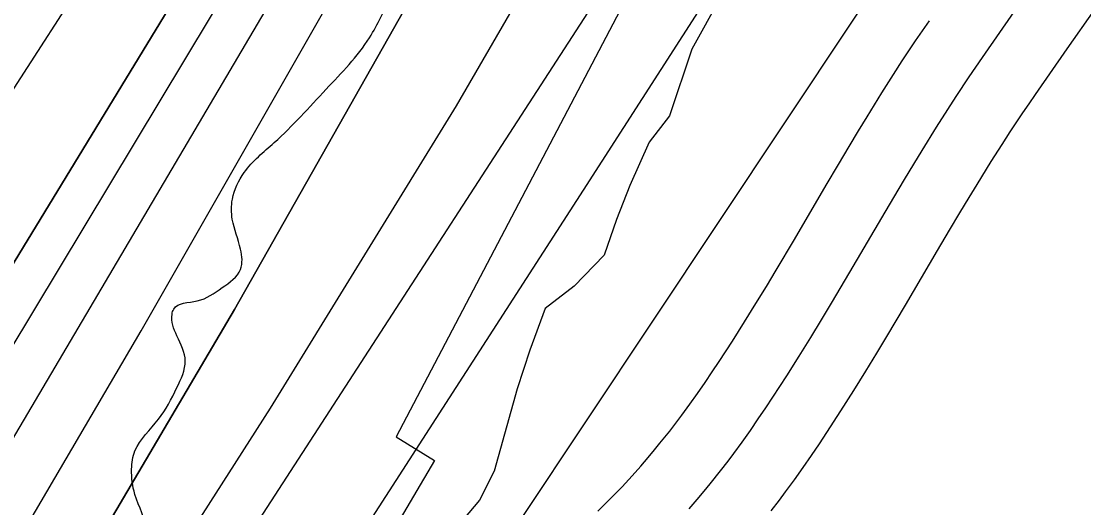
# Model space of a CAD drawing. Extents: x 3279314 to 3317160, y 734079 to 759431.
# Drawn here: x 3310392.4 to 3310639.4, y 740791.3 to 740904.4 of the extents above; entities that cross this region are included whole.
import ezdxf

# ---------------------------------------------------------------- set-up
doc = ezdxf.new("R2010")
doc.units = 0
for name, color, linetype in [('V-RIVR-EDGE', 7, 'Continuous'), ('V-ROAD-CNTR', 7, 'Continuous'), ('V-RRAP-RVMT', 7, 'Continuous'), ('V-SITE-VEGE', 7, 'Continuous'), ('V-TOPO-DPTH', 7, 'Continuous'), ('V-TOPO-MAJR', 7, 'Continuous'), ('V-TOPO-MINR', 7, 'Continuous'), ('V-TOPO-WATR', 7, 'Continuous')]:
    doc.layers.add(name, color=color, linetype=linetype)

msp = doc.modelspace()

# ---------------------------------------------------------------- linework, layer by layer
at = {"layer": 'V-RIVR-EDGE'}
msp.add_spline([(3309406.57, 739469.1), (3309406.86, 739470.24), (3309409.6, 739480.7), (3309411.94, 739488.45), (3309415.44, 739490.39), (3309418.54, 739491.15), (3309422.42, 739489.98), (3309428.24, 739491.9), (3309433.69, 739499.26), (3309438.75, 739506.62), (3309450.41, 739518.22), (3309464.03, 739536.03), (3309476.87, 739555.77), (3309496.72, 739584.42), (3309506.06, 739597.97), (3309519.68, 739614.22), (3309546.5, 739639.37), (3309559.72, 739653.68), (3309570.21, 739663.74), (3309585.37, 739678.44), (3309605.6, 739702.43), (3309641.37, 739738.41), (3309663.14, 739760.46), (3309682.19, 739779.03), (3309686.48, 739788.71), (3309693.87, 739798.78), (3309702.81, 739807.29), (3309713.69, 739818.12), (3309734.69, 739839.78), (3309757.64, 739866.48), (3309784.47, 739896.28), (3309806.26, 739925.31), (3309824.16, 739949.7), (3309828.82, 739952.79), (3309833.87, 739956.65), (3309845.54, 739971.36), (3309857.6, 739986.07), (3309865.38, 739998.46), (3309886, 740025.17), (3309891.05, 740027.48), (3309901.91, 740028.23), (3309908.12, 740032.09), (3309917.06, 740039.05), (3309926.79, 740054.54), (3309932.25, 740063.83), (3309935.77, 740075.84), (3309938.15, 740097.17), (3309938.96, 740111.13), (3309941.3, 740118.49), (3309943.25, 740123.53), (3309947.53, 740128.17), (3309951.03, 740130.87), (3309951.81, 740133.98), (3309959.98, 740142.49), (3309961.15, 740148.3), (3309962.72, 740152.95), (3309965.05, 740156.43), (3309967.78, 740162.63), (3309974.79, 740173.09), (3309975.58, 740178.51), (3309979.86, 740187.03), (3309982.99, 740198.27), (3309983.8, 740212.23), (3309990.43, 740225.4), (3309997.84, 740242.83), (3310002.91, 740253.68), (3310002.53, 740257.95), (3310003.33, 740265.31), (3310006.04, 740266.08), (3310008.37, 740266.08), (3310011.48, 740270.33), (3310020.05, 740286.21), (3310046.13, 740325.7), (3310059.77, 740350.88), (3310067.17, 740364.43), (3310064.86, 740370.26), (3310064.1, 740378.01), (3310064.89, 740384.99), (3310067.63, 740395.07), (3310071.92, 740404.36), (3310077.75, 740407.45), (3310083.56, 740407.05), (3310091.71, 740406.25), (3310100.25, 740410.89), (3310108.41, 740417.07), (3310115.41, 740425.59), (3310118.91, 740428.29), (3310123.17, 740429.06), (3310128.6, 740429.04), (3310138.69, 740431.35), (3310142.57, 740432.5), (3310149.96, 740439.07), (3310155.39, 740440.22), (3310158.1, 740440.22), (3310163.14, 740440.2), (3310171.68, 740440.18), (3310184.1, 740445.58), (3310197.69, 740453.69), (3310207.02, 740461.43), (3310214.79, 740469.16), (3310221, 740471.47), (3310225.28, 740473.4), (3310231.12, 740483.47), (3310240.45, 740492.37), (3310249.38, 740497.77), (3310258.69, 740499.69), (3310262.19, 740502.78), (3310266.86, 740511.3), (3310274.64, 740520.2), (3310283.2, 740529.88), (3310284.76, 740533.75), (3310284.78, 740540.73), (3310286.72, 740544.22), (3310293.72, 740549.63), (3310302.27, 740557.36), (3310312.77, 740569.36), (3310318.22, 740579.43), (3310320.57, 740589.12), (3310322.14, 740597.26), (3310326.04, 740604.23), (3310334.6, 740615.07), (3310347.44, 740633.26), (3310363.77, 740648.73), (3310366.88, 740654.54), (3310368.46, 740664.62), (3310368.48, 740672.77), (3310370.04, 740676.64), (3310379.76, 740687.09), (3310387.54, 740696.76), (3310394.93, 740706.83), (3310396.5, 740713.03), (3310398.84, 740719.62), (3310401.96, 740724.26), (3310405.85, 740728.52), (3310409.74, 740736.26), (3310412.88, 740750.99), (3310413.3, 740761.07), (3310417.21, 740774.25), (3310421.5, 740785.87), (3310418.81, 740794.41), (3310418.05, 740800.23), (3310418.83, 740804.5), (3310424.28, 740811.85), (3310428.56, 740819.21), (3310430.52, 740825.41), (3310428.59, 740831.23), (3310427.44, 740836.27), (3310427.83, 740837.44), (3310433.27, 740839.36), (3310439.09, 740842.45), (3310443.37, 740846.7), (3310443.38, 740851.36), (3310441.46, 740858.34), (3310441.47, 740863), (3310444.2, 740869.2), (3310451.2, 740876.16), (3310463.25, 740888.54), (3310473.36, 740900.54), (3310478.43, 740910.22), (3310484.27, 740921.06), (3310487, 740926.48), (3310491.27, 740930.35), (3310495.94, 740934.99), (3310496.34, 740938.1), (3310497.9, 740943.91), (3310501.79, 740948.55), (3310508.01, 740955.13), (3310516.57, 740967.91), (3310525.14, 740982.23), (3310533.32, 740995.01), (3310538.01, 741009.35), (3310543.08, 741023.68), (3310547.76, 741031.82), (3310553.99, 741042.27), (3310555.56, 741051.58), (3310558.31, 741064.75), (3310560.26, 741067.85), (3310564.92, 741070.17), (3310568.02, 741072.49), (3310568.03, 741076.75), (3310566.87, 741078.31), (3310564.55, 741079.86), (3310564.17, 741081.8), (3310567.3, 741092.65), (3310574.31, 741104.27), (3310580.92, 741111.23), (3310588.7, 741123.24), (3310593.37, 741129.04), (3310595.72, 741136.79), (3310601.17, 741145.7), (3310601.18, 741151.52), (3310604.68, 741155.38), (3310613.62, 741163.51), (3310615.97, 741173.97), (3310617.54, 741180.95), (3310627.27, 741194.5), (3310627.29, 741200.31), (3310629.23, 741204.19), (3310633.12, 741206.5), (3310639.34, 741213.08), (3310643.62, 741219.66), (3310646.36, 741227.8), (3310646.76, 741234), (3310654.16, 741246.4), (3310668.97, 741277.38), (3310677.93, 741294.81), (3310684.55, 741304.49), (3310688.05, 741309.14), (3310690, 741313.01), (3310694.7, 741331.61), (3310699.77, 741344.79), (3310707.55, 741354.46), (3310720.39, 741368.78), (3310732.06, 741385.81), (3310733.63, 741393.95), (3310733.27, 741402.1), (3310734.83, 741406.75), (3310740.27, 741412.16), (3310743, 741417.2), (3310747.15, 741422.06)], degree=3, dxfattribs=at)
at = {"layer": 'V-ROAD-CNTR'}
for points in [[(3310547.67, 740791.08), (3310549.53, 740793.23), (3310551.14, 740795.14), (3310552.53, 740796.84), (3310554.93, 740799.85), (3310556.71, 740802.15), (3310558.02, 740803.9), (3310559.97, 740806.56), (3310561.89, 740809.28), (3310563.72, 740811.93), (3310565.47, 740814.51), (3310567.14, 740817.03), (3310570.33, 740821.92), (3310573.25, 740826.54), (3310575.94, 740830.88), (3310578.43, 740834.97), (3310580.74, 740838.82), (3310585.02, 740846.04), (3310592.46, 740858.69), (3310595.25, 740863.42), (3310597.71, 740867.55), (3310599.88, 740871.15), (3310601.8, 740874.29), (3310605.19, 740879.77), (3310607.78, 740883.85), (3310609.75, 740886.89), (3310612.76, 740891.43), (3310614.29, 740893.68), (3310615.84, 740895.92), (3310623.23, 740906.52)], [(3310547.67, 740791.08), (3310549.53, 740793.23), (3310551.14, 740795.14), (3310552.53, 740796.84), (3310554.93, 740799.85), (3310556.71, 740802.15), (3310558.02, 740803.9), (3310559.97, 740806.56), (3310561.89, 740809.28), (3310563.72, 740811.93), (3310565.47, 740814.51), (3310567.14, 740817.03), (3310570.33, 740821.92), (3310573.25, 740826.54), (3310575.94, 740830.88), (3310578.43, 740834.97), (3310580.74, 740838.82), (3310585.02, 740846.04), (3310592.46, 740858.69), (3310595.25, 740863.42), (3310597.71, 740867.55), (3310599.88, 740871.15), (3310601.8, 740874.29), (3310605.19, 740879.77), (3310607.78, 740883.85), (3310609.75, 740886.89), (3310612.76, 740891.43), (3310614.29, 740893.68), (3310615.84, 740895.92), (3310623.23, 740906.52)], [(3310566.74, 740790.6), (3310568.65, 740793.07), (3310570.07, 740794.97), (3310572.14, 740797.8), (3310574.18, 740800.68), (3310576.1, 740803.46), (3310577.93, 740806.15), (3310579.68, 740808.79), (3310582.95, 740813.82), (3310585.96, 740818.58), (3310588.72, 740823.03), (3310591.26, 740827.21), (3310593.62, 740831.13), (3310597.94, 740838.41), (3310605.38, 740851.07), (3310608.15, 740855.77), (3310610.58, 740859.84), (3310612.71, 740863.38), (3310614.58, 740866.44), (3310617.9, 740871.8), (3310620.41, 740875.75), (3310622.29, 740878.66), (3310625.21, 740883.06), (3310626.67, 740885.2), (3310628.16, 740887.37), (3310635.52, 740897.91), (3310641.97, 740907.1)], [(3310526.41, 740790.47), (3310527.99, 740792.02), (3310529.46, 740793.5), (3310530.82, 740794.89), (3310532.05, 740796.19), (3310534.4, 740798.73), (3310536.4, 740800.97), (3310538.12, 740802.97), (3310539.61, 740804.73), (3310540.87, 740806.27), (3310543.13, 740809.1), (3310544.77, 740811.23), (3310545.97, 740812.83), (3310547.79, 740815.33), (3310549.6, 740817.87), (3310551.34, 740820.4), (3310553.02, 740822.87), (3310554.61, 740825.27), (3310557.7, 740830.02), (3310560.53, 740834.5), (3310563.16, 740838.73), (3310565.6, 740842.74), (3310567.86, 740846.51), (3310572.11, 740853.66), (3310579.53, 740866.3), (3310582.35, 740871.07), (3310584.84, 740875.26), (3310587.05, 740878.92), (3310589.02, 740882.15), (3310592.48, 740887.74), (3310595.15, 740891.95), (3310597.21, 740895.12), (3310600.31, 740899.79), (3310601.92, 740902.16), (3310603.52, 740904.48)]]:
    msp.add_lwpolyline(points, dxfattribs=at)
at = {"layer": 'V-RRAP-RVMT'}
for p, q in [((3310549.52, 740941.01), (3310479.51, 740807.75)), ((3310479.51, 740807.75), (3310488.49, 740802.3)), ((3310488.49, 740802.3), (3310417.03, 740681.88))]:
    msp.add_line(p, q, dxfattribs=at)
at = {"layer": 'V-SITE-VEGE'}
for p, q in [((3310561.02, 740920.8), (3310548.25, 740897.86)), ((3310548.25, 740897.86), (3310543.1, 740882.35)), ((3310543.1, 740882.35), (3310538.38, 740876.27)), ((3310538.38, 740876.27), (3310533.9, 740866.16)), ((3310533.9, 740866.16), (3310530.77, 740858.29)), ((3310530.77, 740858.29), (3310527.86, 740849.97)), ((3310527.86, 740849.97), (3310520.9, 740842.77)), ((3310520.9, 740842.77), (3310514.17, 740837.59)), ((3310514.17, 740837.59), (3310510.58, 740827.92)), ((3310510.58, 740827.92), (3310507.67, 740818.93)), ((3310507.67, 740818.93), (3310502.3, 740799.83)), ((3310502.3, 740799.83), (3310498.94, 740793.08)), ((3310498.94, 740793.08), (3310487.05, 740779.13))]:
    msp.add_line(p, q, dxfattribs=at)
at = {"layer": 'V-TOPO-DPTH'}
for points in [[(3311094.64, 742380.88), (3310637.07, 741273.78), (3310631.81, 741261.21), (3310626.48, 741248.66), (3310621.03, 741236.17), (3310615.51, 741223.7), (3310604.97, 741200.16), (3310604.66, 741199.5), (3310604.33, 741198.84), (3310603.97, 741198.2), (3310603.6, 741197.56), (3309964.33, 740149.12), (3309955.14, 740134.26), (3309945.82, 740119.47), (3309936.31, 740104.81), (3309926.67, 740090.24), (3309908.53, 740063.18), (3309907.85, 740062.2), (3309907.15, 740061.24), (3309906.42, 740060.3), (3309905.67, 740059.38), (3309408.91, 739469.1)], [(3311094.64, 742380.88), (3310637.07, 741273.78), (3310631.81, 741261.21), (3310626.48, 741248.66), (3310621.03, 741236.17), (3310615.51, 741223.7), (3310604.97, 741200.16), (3310604.66, 741199.5), (3310604.33, 741198.84), (3310603.97, 741198.2), (3310603.6, 741197.56), (3309964.33, 740149.12), (3309955.14, 740134.26), (3309945.82, 740119.47), (3309936.31, 740104.81), (3309926.67, 740090.24), (3309908.53, 740063.18), (3309907.85, 740062.2), (3309907.15, 740061.24), (3309906.42, 740060.3), (3309905.67, 740059.38), (3309408.91, 739469.1), (3309439.31, 739469.12)], [(3310986.12, 741984.7), (3310648.23, 741215.56), (3310640.99, 741199.66), (3310633.48, 741183.9), (3310625.55, 741168.35), (3310617.34, 741152.93), (3310507, 740952.19), (3310441.94, 740837.39), (3310374.93, 740723.78), (3310305, 740611.95), (3310233.11, 740501.31), (3309944.14, 740068.94), (3309936.02, 740057.02), (3309927.76, 740045.2), (3309919.31, 740033.52), (3309910.71, 740021.93), (3309781, 739850.2), (3309706.23, 739753.83), (3309629.83, 739658.8), (3309551, 739565.78), (3309470.53, 739474.11), (3309466.05, 739469.13), (3309439.31, 739469.12)], [(3309439.31, 739469.12), (3309526.6, 739572.93), (3309614.31, 739679.66), (3309907.62, 740042.78), (3309912.04, 740048.39), (3309916.35, 740054.08), (3309920.51, 740059.88), (3309924.57, 740065.75), (3310036.7, 740232.68), (3310095.95, 740322.57), (3310154.13, 740413.14), (3310210.72, 740504.71), (3310266.25, 740596.95), (3310609.24, 741178.19), (3310613.23, 741185.22), (3310617.05, 741192.33), (3310620.63, 741199.57), (3310624.05, 741206.89), (3310732.31, 741449.7)], [(3309439.31, 739469.12), (3309526.6, 739572.93), (3309614.31, 739679.66), (3309907.62, 740042.78), (3309912.04, 740048.39), (3309916.35, 740054.08), (3309920.51, 740059.88), (3309924.57, 740065.75), (3310036.7, 740232.68), (3310095.95, 740322.57), (3310154.13, 740413.14), (3310210.72, 740504.71), (3310266.25, 740596.95), (3310609.24, 741178.19), (3310613.23, 741185.22), (3310617.05, 741192.33), (3310620.63, 741199.57), (3310624.05, 741206.89), (3310732.31, 741449.7)]]:
    msp.add_lwpolyline(points, dxfattribs=at)
at = {"layer": 'V-TOPO-MAJR'}
msp.add_lwpolyline([(3310157.19, 740301.97), (3310249.08, 740442.47), (3310340.72, 740583.13), (3310432.01, 740724.02), (3310523.06, 740865.08), (3310697.06, 741135.4), (3310700.77, 741141.49), (3310704.29, 741147.68), (3310707.51, 741154.03), (3310710.54, 741160.49), (3310792.45, 741346.74), (3310836.26, 741446.42)], dxfattribs=at)
at = {"layer": 'V-TOPO-MINR'}
for points in [[(3309408.91, 739469.1), (3309905.67, 740059.38), (3309906.42, 740060.3), (3309907.15, 740061.24), (3309907.85, 740062.2), (3309908.53, 740063.18), (3309926.67, 740090.24), (3309936.31, 740104.81), (3309945.82, 740119.47), (3309955.14, 740134.26), (3309964.33, 740149.12), (3310603.6, 741197.56), (3310603.97, 741198.2), (3310604.33, 741198.84), (3310604.66, 741199.5), (3310604.97, 741200.16), (3310615.51, 741223.7), (3310621.03, 741236.17), (3310626.48, 741248.66), (3310631.81, 741261.21), (3310637.07, 741273.78), (3311094.64, 742380.88)], [(3309505.47, 739469.15), (3309608.97, 739599.71), (3309665.3, 739671.49), (3309721.16, 739743.63), (3309776.31, 739816.31), (3309830.99, 739889.36), (3309913.76, 740001.06), (3309926.56, 740018.63), (3309939.15, 740036.33), (3309951.44, 740054.25), (3309963.53, 740072.31), (3310405.89, 740744.87), (3310450.35, 740814.43), (3310493.57, 740884.73), (3310534.94, 740956.14), (3310575.07, 741028.28), (3310626.6, 741123.82), (3310639.69, 741148.92), (3310652.31, 741174.24), (3310664.22, 741199.91), (3310675.66, 741225.8), (3311121.86, 742274.31)], [(3309593.01, 739469.2), (3309666.94, 739559.57), (3309749.14, 739667.74), (3309828.8, 739777.92), (3309984.28, 740001.3), (3310708.87, 741089.52), (3310722.12, 741110.66), (3310734.58, 741132.22), (3310745.85, 741154.44), (3310756.32, 741177.08), (3311189.48, 742185.13)], [(3309466.05, 739469.13), (3309470.53, 739474.11), (3309551, 739565.78), (3309629.83, 739658.8), (3309706.23, 739753.83), (3309781, 739850.2), (3309910.71, 740021.93), (3309919.31, 740033.52), (3309927.76, 740045.2), (3309936.02, 740057.02), (3309944.14, 740068.94), (3310233.11, 740501.31), (3310305, 740611.95), (3310374.93, 740723.78), (3310441.94, 740837.39), (3310507, 740952.19), (3310617.34, 741152.93), (3310625.55, 741168.35), (3310633.48, 741183.9), (3310640.99, 741199.66), (3310648.23, 741215.56), (3310986.12, 741984.7)], [(3309452.21, 739469.12), (3309534.91, 739565.36), (3309633.39, 739685), (3309730.19, 739806.04), (3309908.83, 740034.3), (3309914.98, 740042.34), (3309921, 740050.46), (3309926.86, 740058.7), (3309932.59, 740067.04), (3310093.96, 740307.03), (3310178.87, 740436.31), (3310261.86, 740566.77), (3310342, 740699.01), (3310420.24, 740832.43), (3310612.32, 741168.34), (3310618, 741178.64), (3310623.47, 741189.04), (3310628.63, 741199.6), (3310633.57, 741210.26), (3310843.71, 741682.53)], [(3309424.86, 739469.11), (3309468.25, 739520.87), (3309906.59, 740051.12), (3309909.2, 740054.37), (3309911.73, 740057.67), (3309914.17, 740061.04), (3309916.54, 740064.47), (3309980.98, 740160.48), (3310015.13, 740212.19), (3310048.76, 740264.23), (3310081.62, 740316.76), (3310113.97, 740369.62), (3310606.36, 741187.91), (3310608.57, 741191.73), (3310610.68, 741195.59), (3310612.64, 741199.53), (3310614.51, 741203.52), (3310675.54, 741340.09), (3310707.53, 741412.54)], [(3309389.64, 739469.09), (3309467.01, 739563.67), (3309551.68, 739670.25), (3309635.35, 739777.64), (3309837.36, 740040.79), (3309855.14, 740064.56), (3309872.54, 740088.6), (3309889.34, 740113.07), (3309905.75, 740137.81), (3310441.1, 740966.89), (3310466.13, 741006.48), (3310490.63, 741046.38), (3310514.34, 741086.76), (3310537.54, 741127.44), (3310545.3, 741141.36), (3310563.79, 741175.54), (3310581.69, 741210.02), (3310598.71, 741244.94), (3310615.15, 741280.16), (3310671.3, 741404.53)], [(3309985.82, 740076.27), (3310583.21, 740997.6), (3310600.02, 741024.25), (3310616.39, 741051.15), (3310632.09, 741078.46), (3310647.34, 741106.02), (3310661.88, 741133.97), (3310675.91, 741162.15), (3310689.2, 741190.7), (3310701.97, 741219.5), (3310780.09, 741402.01)]]:
    msp.add_lwpolyline(points, dxfattribs=at)
at = {"layer": 'V-TOPO-WATR'}
msp.add_lwpolyline([(3309439.31, 739469.12), (3309526.6, 739572.93), (3309614.31, 739679.66), (3309907.62, 740042.78), (3309912.04, 740048.39), (3309916.35, 740054.08), (3309920.51, 740059.88), (3309924.57, 740065.75), (3310036.7, 740232.68), (3310095.95, 740322.57), (3310154.13, 740413.14), (3310210.72, 740504.71), (3310266.25, 740596.95), (3310609.24, 741178.19), (3310613.23, 741185.22), (3310617.05, 741192.33), (3310620.63, 741199.57), (3310624.05, 741206.89), (3310732.31, 741449.7)], dxfattribs=at)

doc.saveas('drawing.dxf')
